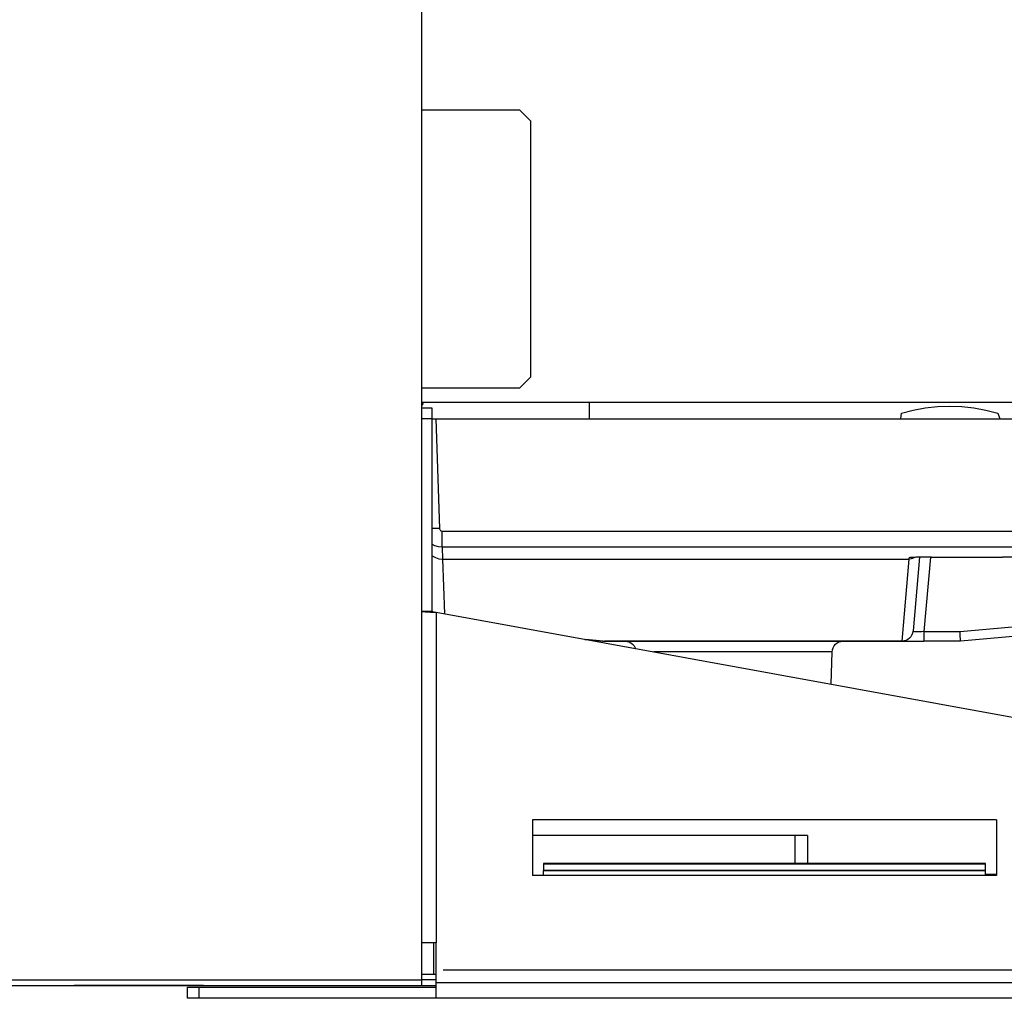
# Model space of a CAD drawing. Header units: millimetres. Extents: x 0 to 39025, y -31299 to 8400.
# Tile 340 of 373: x 17368 to 17546, y 1460 to 1638. Entities that reach past the tile are written whole.
import ezdxf

# ---------------------------------------------------------------- set-up
doc = ezdxf.new("R2010")
doc.units = ezdxf.units.MM
doc.header["$PDSIZE"] = -1
doc.layers.add('DIMENZIJE', color=4, linetype='Continuous')
doc.styles.add('SLDTEXTSTYLE6', font='txt')
doc.dimstyles.new('SLDDIMSTYLE0', dxfattribs={"dimtxt": 3, "dimasz": 3.414889, "dimexe": 0, "dimexo": 0.0625, "dimgap": 0.75, "dimtad": 1, "dimdec": 0, "dimlfac": 20, "dimrnd": 1e-09, "dimzin": 12, "dimdsep": 46, "dimtxsty": 'SLDTEXTSTYLE6', "dimsah": 1, "dimcen": 0.09, "dimadec": 0, "dimazin": 3, "dimtfac": 1, "dimtdec": 0, "dimtofl": 0, "dimtmove": 0, "dimatfit": 3, "dimfxl": 1, "dimfrac": 2, "dimtolj": 1, "dimtzin": 12, "dimarcsym": 0})

# ---------------------------------------------------------------- blocks, each defined once
blk = doc.blocks.new('*U57')
at = {"lineweight": 25}
for points in [[(498.4, 16.45), (498.4, 16.45), (498.4, 557.15), (498.4, 557.15)], [(516.1, 173.8), (516.1, 173.8), (498.4, 173.8), (498.4, 173.8)], [(518.1, 171.79), (518.1, 171.79), (516.1, 173.8), (516.1, 173.8)], [(518.1, 125.55), (518.1, 125.55), (518.1, 171.79), (518.1, 171.79)], [(516.1, 123.55), (516.1, 123.55), (518.1, 125.55), (518.1, 125.55)], [(498.4, 123.55), (498.4, 123.55), (516.1, 123.55), (516.1, 123.55)], [(498.4, 120.93), (498.4, 120.93), (653.15, 120.93), (653.15, 120.93)], [(498.4, 119.92), (498.4, 119.92), (500.2, 119.92), (500.2, 119.92)], [(498.6, 120.94), (498.6, 120.94), (498.6, 120.73), (498.6, 120.73)], [(500.2, 119.92), (500.2, 119.92), (500.2, 117.91), (500.2, 117.91)], [(528.65, 120.93), (528.65, 120.93), (528.65, 117.91), (528.65, 117.91)], [(500.2, 117.91), (500.2, 117.91), (498.4, 117.91), (498.4, 117.91)], [(500.2, 117.91), (500.2, 117.91), (500.2, 83.07), (500.2, 83.07)], [(500.9, 117.91), (500.9, 117.91), (501.58, 98.09), (501.58, 98.09)], [(500.9, 117.91), (500.9, 117.91), (644.5, 117.91), (644.5, 117.91)], [(502.67, 117.91), (502.67, 117.91), (503.4, 117.94), (503.4, 117.94)], [(503.4, 117.91), (503.4, 117.91), (503.4, 117.94), (503.4, 117.94)], [(585.11, 117.91), (585.11, 117.91), (585.21, 118.94), (585.21, 118.94)], [(602.63, 118.94), (602.63, 118.94), (603, 117.91), (603, 117.91)], [(502.09, 97.61), (502.09, 97.61), (643.32, 97.61), (643.32, 97.61)], [(643.32, 94.7), (643.32, 94.7), (502.09, 94.7), (502.09, 94.7)], [(502.09, 94.7), (502.09, 94.7), (502.16, 92.56), (502.16, 92.56)], [(586.6, 92.56), (586.6, 92.56), (586.62, 92.81), (586.62, 92.81)], [(586.96, 92.84), (586.96, 92.84), (586.62, 92.81), (586.62, 92.81)], [(588.46, 92.9), (588.46, 92.9), (587.3, 79.55), (587.3, 79.55)], [(590.45, 92.92), (590.45, 92.92), (589.27, 79.44), (589.27, 79.44)], [(590.62, 92.92), (590.62, 92.92), (603.47, 92.92), (603.47, 92.92)], [(590.62, 92.92), (590.62, 92.92), (603.47, 92.92), (603.47, 92.92)], [(590.62, 92.92), (590.62, 92.92), (590.62, 92.92), (590.62, 92.92)], [(603.47, 92.92), (603.47, 92.92), (603.47, 92.92), (603.47, 92.92)], [(502.16, 92.56), (502.16, 92.56), (586.6, 92.56), (586.6, 92.56)], [(502.16, 92.56), (502.16, 92.56), (502.16, 92.56), (502.16, 92.56)], [(502.16, 92.56), (502.16, 92.56), (502.51, 82.65), (502.51, 82.65)], [(585.31, 77.71), (585.31, 77.71), (586.6, 92.56), (586.6, 92.56)], [(586.6, 92.56), (586.6, 92.56), (586.6, 92.56), (586.6, 92.56)], [(500.2, 83.07), (500.2, 83.07), (498.4, 83.07), (498.4, 83.07)], [(501, 82.93), (501, 82.93), (501, 23.14), (501, 23.14)], [(501, 82.93), (501, 82.93), (652.65, 55.3), (652.65, 55.3)], [(595.81, 79.44), (595.81, 79.44), (608.65, 80.57), (608.65, 80.57)], [(589.27, 79.44), (589.27, 79.44), (595.81, 79.44), (595.81, 79.44)], [(608.82, 78.85), (608.82, 78.85), (595.9, 77.71), (595.9, 77.71)], [(527.92, 78.02), (527.92, 78.02), (531.45, 77.71), (531.45, 77.71)], [(531.15, 77.73), (531.15, 77.73), (528.1, 77.99), (528.1, 77.99)], [(531.45, 77.71), (531.45, 77.71), (585.31, 77.71), (585.31, 77.71)], [(531.45, 77.71), (531.45, 77.71), (531.45, 77.71), (531.45, 77.71)], [(585.31, 77.71), (585.31, 77.71), (531.45, 77.71), (531.45, 77.71)], [(585.31, 77.71), (585.31, 77.71), (585.31, 77.71), (585.31, 77.71)], [(595.9, 77.71), (595.9, 77.71), (589.27, 77.71), (589.27, 77.71)], [(572.5, 69.9), (572.5, 69.9), (572.65, 75.75), (572.65, 75.75)], [(602.4, 45.36), (602.4, 45.36), (518.4, 45.36), (518.4, 45.36)], [(518.4, 45.36), (518.4, 45.36), (518.4, 35.31), (518.4, 35.31)], [(602.4, 45.36), (602.4, 45.36), (602.4, 35.31), (602.4, 35.31)], [(565.9, 42.53), (565.9, 42.53), (518.4, 42.53), (518.4, 42.53)], [(565.9, 42.53), (565.9, 42.53), (565.9, 37.5), (565.9, 37.5)], [(568.2, 42.53), (568.2, 42.53), (568.2, 37.5), (568.2, 37.5)], [(600.4, 37.5), (600.4, 37.5), (520.4, 37.5), (520.4, 37.5)], [(600.4, 37.37), (600.4, 37.37), (520.4, 37.37), (520.4, 37.37)], [(520.4, 37.37), (520.4, 37.37), (520.4, 36.21), (520.4, 36.21)], [(600.4, 36.21), (600.4, 36.21), (520.4, 36.21), (520.4, 36.21)], [(520.4, 36.2), (520.4, 36.2), (600.4, 36.2), (600.4, 36.2)], [(520.4, 35.31), (520.4, 35.31), (520.4, 36.2), (520.4, 36.2)], [(600.4, 36.21), (600.4, 36.21), (600.4, 37.37), (600.4, 37.37)], [(600.4, 35.31), (600.4, 35.31), (600.4, 36.2), (600.4, 36.2)], [(602.4, 35.31), (602.4, 35.31), (518.4, 35.31), (518.4, 35.31)], [(602.4, 35.5), (602.4, 35.5), (600.4, 35.5), (600.4, 35.5)], [(500.5, 23.14), (500.5, 23.14), (500.5, 17.4), (500.5, 17.4)], [(501, 15.89), (501, 15.89), (501, 23.14), (501, 23.14)], [(2, 16.45), (2, 16.45), (498.4, 16.45), (498.4, 16.45)], [(501, 16.45), (501, 16.45), (498.4, 16.45), (498.4, 16.45)], [(501, 17.4), (501, 17.4), (500.5, 17.4), (500.5, 17.4)], [(2, 15.39), (2, 15.39), (498.4, 15.39), (498.4, 15.39)], [(64.16, 15.39), (64.16, 15.39), (492.6, 15.39), (492.6, 15.39)], [(456, 13.08), (456, 13.08), (456, 15.09), (456, 15.09)], [(456, 15.09), (456, 15.09), (458, 15.09), (458, 15.09)], [(458, 15.09), (458, 15.09), (458, 13.08), (458, 13.08)], [(458, 15.09), (458, 15.09), (501, 15.09), (501, 15.09)], [(492.6, 15.39), (492.6, 15.39), (495.1, 15.39), (495.1, 15.39)], [(498.4, 15.39), (498.4, 15.39), (501, 15.39), (501, 15.39)], [(652.65, 15.89), (652.65, 15.89), (501, 15.89), (501, 15.89)], [(458, 13.08), (458, 13.08), (456, 13.08), (456, 13.08)], [(501, 13.08), (501, 13.08), (458, 13.08), (458, 13.08)], [(652.65, 13.08), (652.65, 13.08), (501, 13.08), (501, 13.08)]]:
    blk.add_open_spline(points, degree=3, dxfattribs=at)
for points, knots in [([(498.4, 120.33), (498.4, 120.33), (498.45, 120.38), (498.45, 120.38), (498.45, 120.38), (498.52, 120.45), (498.52, 120.45), (498.52, 120.45), (498.56, 120.54), (498.56, 120.54), (498.56, 120.54), (498.59, 120.63), (498.59, 120.63), (498.59, 120.63), (498.6, 120.73), (498.6, 120.73)], [0, 0, 0, 0, 1, 1, 1, 2, 2, 2, 3, 3, 3, 4, 4, 4, 5, 5, 5, 5]), ([(585.21, 118.94), (585.21, 118.94), (587.34, 119.5), (587.34, 119.5), (587.34, 119.5), (589.52, 119.91), (589.52, 119.91), (589.52, 119.91), (591.71, 120.16), (591.71, 120.16), (591.71, 120.16), (593.92, 120.24), (593.92, 120.24), (593.92, 120.24), (596.13, 120.16), (596.13, 120.16), (596.13, 120.16), (598.32, 119.91), (598.32, 119.91), (598.32, 119.91), (600.5, 119.5), (600.5, 119.5), (600.5, 119.5), (602.63, 118.94), (602.63, 118.94)], [0, 0, 0, 0, 1, 1, 1, 2, 2, 2, 3, 3, 3, 4, 4, 4, 5, 5, 5, 6, 6, 6, 7, 7, 7, 8, 8, 8, 8]), ([(500.2, 117.91), (500.2, 117.91), (500.31, 117.91), (500.31, 117.91), (500.31, 117.91), (500.9, 117.91), (500.9, 117.91)], [0, 0, 0, 0, 1, 1, 1, 2, 2, 2, 2]), ([(594.33, 117.91), (594.33, 117.91), (594.57, 117.93), (594.57, 117.93), (594.57, 117.93), (595.5, 117.91), (595.5, 117.91)], [0, 0, 0, 0, 1, 1, 1, 2, 2, 2, 2]), ([(501.58, 98.09), (501.58, 98.09), (501.01, 98.08), (501.01, 98.08), (501.01, 98.08), (500.44, 98.06), (500.44, 98.06), (500.44, 98.06), (500.2, 98.06), (500.2, 98.06)], [0, 0, 0, 0, 1, 1, 1, 2, 2, 2, 3, 3, 3, 3]), ([(501.58, 98.09), (501.58, 98.09), (501.6, 98), (501.6, 98), (501.6, 98), (501.63, 97.91), (501.63, 97.91), (501.63, 97.91), (501.68, 97.82), (501.68, 97.82), (501.68, 97.82), (501.74, 97.75), (501.74, 97.75), (501.74, 97.75), (501.82, 97.69), (501.82, 97.69), (501.82, 97.69), (501.9, 97.65), (501.9, 97.65), (501.9, 97.65), (501.99, 97.62), (501.99, 97.62), (501.99, 97.62), (502.09, 97.61), (502.09, 97.61)], [0, 0, 0, 0, 1, 1, 1, 2, 2, 2, 3, 3, 3, 4, 4, 4, 5, 5, 5, 6, 6, 6, 7, 7, 7, 8, 8, 8, 8]), ([(502.09, 94.7), (502.09, 94.7), (502.09, 94.77), (502.09, 94.77), (502.09, 94.77), (502.09, 94.94), (502.09, 94.94), (502.09, 94.94), (502.09, 95.21), (502.09, 95.21), (502.09, 95.21), (502.09, 95.58), (502.09, 95.58), (502.09, 95.58), (502.09, 96.01), (502.09, 96.01), (502.09, 96.01), (502.09, 96.5), (502.09, 96.5), (502.09, 96.5), (502.09, 97.04), (502.09, 97.04), (502.09, 97.04), (502.09, 97.61), (502.09, 97.61)], [0, 0, 0, 0, 1, 1, 1, 2, 2, 2, 3, 3, 3, 4, 4, 4, 5, 5, 5, 6, 6, 6, 7, 7, 7, 8, 8, 8, 8]), ([(502.09, 94.7), (502.09, 94.7), (501.42, 94.77), (501.42, 94.77), (501.42, 94.77), (500.77, 94.96), (500.77, 94.96), (500.77, 94.96), (500.2, 95.26), (500.2, 95.26)], [0, 0, 0, 0, 1, 1, 1, 2, 2, 2, 3, 3, 3, 3]), ([(500.2, 93.16), (500.2, 93.16), (500.26, 93.13), (500.26, 93.13), (500.26, 93.13), (500.85, 92.82), (500.85, 92.82), (500.85, 92.82), (501.49, 92.63), (501.49, 92.63), (501.49, 92.63), (502.16, 92.56), (502.16, 92.56)], [0, 0, 0, 0, 1, 1, 1, 2, 2, 2, 3, 3, 3, 4, 4, 4, 4]), ([(587.69, 92.88), (587.69, 92.88), (587.65, 92.86), (587.65, 92.86), (587.65, 92.86), (587.32, 92.7), (587.32, 92.7), (587.32, 92.7), (586.97, 92.6), (586.97, 92.6), (586.97, 92.6), (586.6, 92.56), (586.6, 92.56)], [0, 0, 0, 0, 1, 1, 1, 2, 2, 2, 3, 3, 3, 4, 4, 4, 4]), ([(587.44, 92.87), (587.44, 92.87), (587.29, 92.87), (587.29, 92.87), (587.29, 92.87), (586.93, 92.85), (586.93, 92.85), (586.93, 92.85), (586.7, 92.83), (586.7, 92.83), (586.7, 92.83), (586.62, 92.81), (586.62, 92.81)], [0, 0, 0, 0, 1, 1, 1, 2, 2, 2, 3, 3, 3, 4, 4, 4, 4]), ([(586.95, 92.85), (586.95, 92.85), (586.98, 92.85), (586.98, 92.85), (586.98, 92.85), (587.15, 92.86), (587.15, 92.86), (587.15, 92.86), (587.52, 92.87), (587.52, 92.87)], [0, 0, 0, 0, 1, 1, 1, 2, 2, 2, 3, 3, 3, 3]), ([(590.62, 92.92), (590.62, 92.92), (589.84, 92.92), (589.84, 92.92), (589.84, 92.92), (589.09, 92.91), (589.09, 92.91), (589.09, 92.91), (588.4, 92.9), (588.4, 92.9), (588.4, 92.9), (587.8, 92.89), (587.8, 92.89), (587.8, 92.89), (587.44, 92.87), (587.44, 92.87)], [0, 0, 0, 0, 1, 1, 1, 2, 2, 2, 3, 3, 3, 4, 4, 4, 5, 5, 5, 5]), ([(606.73, 92.88), (606.73, 92.88), (606.41, 92.89), (606.41, 92.89), (606.41, 92.89), (605.78, 92.9), (605.78, 92.9), (605.78, 92.9), (605.07, 92.91), (605.07, 92.91), (605.07, 92.91), (604.28, 92.92), (604.28, 92.92), (604.28, 92.92), (603.47, 92.92), (603.47, 92.92)], [0, 0, 0, 0, 1, 1, 1, 2, 2, 2, 3, 3, 3, 4, 4, 4, 5, 5, 5, 5]), ([(498.4, 83.07), (498.4, 83.07), (498.42, 83.07), (498.42, 83.07), (498.42, 83.07), (498.67, 83.05), (498.67, 83.05), (498.67, 83.05), (499.02, 83.03), (499.02, 83.03), (499.02, 83.03), (499.45, 83.01), (499.45, 83.01), (499.45, 83.01), (499.93, 82.98), (499.93, 82.98), (499.93, 82.98), (500.46, 82.96), (500.46, 82.96), (500.46, 82.96), (501, 82.93), (501, 82.93)], [0, 0, 0, 0, 1, 1, 1, 2, 2, 2, 3, 3, 3, 4, 4, 4, 5, 5, 5, 6, 6, 6, 7, 7, 7, 7]), ([(500.2, 83.07), (500.2, 83.07), (500.22, 83.07), (500.22, 83.07), (500.22, 83.07), (500.27, 83.07), (500.27, 83.07), (500.27, 83.07), (500.34, 83.05), (500.34, 83.05), (500.34, 83.05), (500.43, 83.03), (500.43, 83.03), (500.43, 83.03), (500.55, 83.01), (500.55, 83.01), (500.55, 83.01), (500.7, 82.98), (500.7, 82.98), (500.7, 82.98), (500.84, 82.96), (500.84, 82.96), (500.84, 82.96), (501, 82.93), (501, 82.93)], [0, 0, 0, 0, 1, 1, 1, 2, 2, 2, 3, 3, 3, 4, 4, 4, 5, 5, 5, 6, 6, 6, 7, 7, 7, 8, 8, 8, 8]), ([(587.3, 79.55), (587.3, 79.55), (587.23, 79.18), (587.23, 79.18), (587.23, 79.18), (587.1, 78.83), (587.1, 78.83), (587.1, 78.83), (586.91, 78.51), (586.91, 78.51), (586.91, 78.51), (586.66, 78.24), (586.66, 78.24), (586.66, 78.24), (586.36, 78.02), (586.36, 78.02), (586.36, 78.02), (586.03, 77.85), (586.03, 77.85), (586.03, 77.85), (585.67, 77.75), (585.67, 77.75), (585.67, 77.75), (585.31, 77.71), (585.31, 77.71)], [0, 0, 0, 0, 1, 1, 1, 2, 2, 2, 3, 3, 3, 4, 4, 4, 5, 5, 5, 6, 6, 6, 7, 7, 7, 8, 8, 8, 8]), ([(587.3, 79.54), (587.3, 79.54), (587.23, 79.18), (587.23, 79.18), (587.23, 79.18), (587.1, 78.83), (587.1, 78.83), (587.1, 78.83), (586.91, 78.51), (586.91, 78.51), (586.91, 78.51), (586.66, 78.24), (586.66, 78.24), (586.66, 78.24), (586.36, 78.01), (586.36, 78.01), (586.36, 78.01), (586.03, 77.85), (586.03, 77.85), (586.03, 77.85), (585.67, 77.75), (585.67, 77.75), (585.67, 77.75), (585.31, 77.71), (585.31, 77.71)], [0, 0, 0, 0, 1, 1, 1, 2, 2, 2, 3, 3, 3, 4, 4, 4, 5, 5, 5, 6, 6, 6, 7, 7, 7, 8, 8, 8, 8]), ([(589.27, 79.44), (589.27, 79.44), (588.88, 79.41), (588.88, 79.41), (588.88, 79.41), (588.51, 79.39), (588.51, 79.39), (588.51, 79.39), (588.16, 79.39), (588.16, 79.39), (588.16, 79.39), (587.87, 79.4), (587.87, 79.4), (587.87, 79.4), (587.62, 79.42), (587.62, 79.42), (587.62, 79.42), (587.44, 79.45), (587.44, 79.45), (587.44, 79.45), (587.33, 79.49), (587.33, 79.49), (587.33, 79.49), (587.3, 79.54), (587.3, 79.54)], [0, 0, 0, 0, 1, 1, 1, 2, 2, 2, 3, 3, 3, 4, 4, 4, 5, 5, 5, 6, 6, 6, 7, 7, 7, 8, 8, 8, 8]), ([(589.27, 79.44), (589.27, 79.44), (589.27, 79.09), (589.27, 79.09), (589.27, 79.09), (589.27, 78.76), (589.27, 78.76), (589.27, 78.76), (589.27, 78.46), (589.27, 78.46), (589.27, 78.46), (589.27, 78.2), (589.27, 78.2), (589.27, 78.2), (589.27, 78), (589.27, 78), (589.27, 78), (589.27, 77.84), (589.27, 77.84), (589.27, 77.84), (589.27, 77.74), (589.27, 77.74), (589.27, 77.74), (589.27, 77.71), (589.27, 77.71)], [0, 0, 0, 0, 1, 1, 1, 2, 2, 2, 3, 3, 3, 4, 4, 4, 5, 5, 5, 6, 6, 6, 7, 7, 7, 8, 8, 8, 8]), ([(595.9, 77.71), (595.9, 77.71), (595.9, 77.74), (595.9, 77.74), (595.9, 77.74), (595.89, 77.84), (595.89, 77.84), (595.89, 77.84), (595.88, 78), (595.88, 78), (595.88, 78), (595.87, 78.2), (595.87, 78.2), (595.87, 78.2), (595.86, 78.46), (595.86, 78.46), (595.86, 78.46), (595.85, 78.76), (595.85, 78.76), (595.85, 78.76), (595.83, 79.09), (595.83, 79.09), (595.83, 79.09), (595.81, 79.44), (595.81, 79.44)], [0, 0, 0, 0, 1, 1, 1, 2, 2, 2, 3, 3, 3, 4, 4, 4, 5, 5, 5, 6, 6, 6, 7, 7, 7, 8, 8, 8, 8]), ([(531.15, 77.73), (531.15, 77.73), (531.18, 77.72), (531.18, 77.72), (531.18, 77.72), (531.22, 77.72), (531.22, 77.72), (531.22, 77.72), (531.26, 77.72), (531.26, 77.72), (531.26, 77.72), (531.3, 77.71), (531.3, 77.71), (531.3, 77.71), (531.34, 77.71), (531.34, 77.71), (531.34, 77.71), (531.37, 77.71), (531.37, 77.71), (531.37, 77.71), (531.42, 77.71), (531.42, 77.71), (531.42, 77.71), (531.45, 77.71), (531.45, 77.71)], [0, 0, 0, 0, 1, 1, 1, 2, 2, 2, 3, 3, 3, 4, 4, 4, 5, 5, 5, 6, 6, 6, 7, 7, 7, 8, 8, 8, 8]), ([(531.15, 77.73), (531.15, 77.73), (531.18, 77.72), (531.18, 77.72), (531.18, 77.72), (531.22, 77.72), (531.22, 77.72), (531.22, 77.72), (531.26, 77.71), (531.26, 77.71), (531.26, 77.71), (531.3, 77.71), (531.3, 77.71), (531.3, 77.71), (531.34, 77.71), (531.34, 77.71), (531.34, 77.71), (531.37, 77.71), (531.37, 77.71), (531.37, 77.71), (531.42, 77.71), (531.42, 77.71), (531.42, 77.71), (531.45, 77.71), (531.45, 77.71)], [0, 0, 0, 0, 1, 1, 1, 2, 2, 2, 3, 3, 3, 4, 4, 4, 5, 5, 5, 6, 6, 6, 7, 7, 7, 8, 8, 8, 8]), ([(535.15, 77.71), (535.15, 77.71), (535.54, 77.67), (535.54, 77.67), (535.54, 77.67), (535.9, 77.56), (535.9, 77.56), (535.9, 77.56), (536.25, 77.38), (536.25, 77.38), (536.25, 77.38), (536.54, 77.14), (536.54, 77.14), (536.54, 77.14), (536.8, 76.85), (536.8, 76.85), (536.8, 76.85), (536.98, 76.51), (536.98, 76.51), (536.98, 76.51), (537.04, 76.36), (537.04, 76.36)], [0, 0, 0, 0, 1, 1, 1, 2, 2, 2, 3, 3, 3, 4, 4, 4, 5, 5, 5, 6, 6, 6, 7, 7, 7, 7]), ([(572.65, 75.75), (572.65, 75.75), (572.7, 76.14), (572.7, 76.14), (572.7, 76.14), (572.82, 76.51), (572.82, 76.51), (572.82, 76.51), (573.01, 76.85), (573.01, 76.85), (573.01, 76.85), (573.25, 77.14), (573.25, 77.14), (573.25, 77.14), (573.55, 77.38), (573.55, 77.38), (573.55, 77.38), (573.9, 77.56), (573.9, 77.56), (573.9, 77.56), (574.26, 77.67), (574.26, 77.67), (574.26, 77.67), (574.65, 77.71), (574.65, 77.71)], [0, 0, 0, 0, 1, 1, 1, 2, 2, 2, 3, 3, 3, 4, 4, 4, 5, 5, 5, 6, 6, 6, 7, 7, 7, 8, 8, 8, 8]), ([(585.31, 77.71), (585.31, 77.71), (585.38, 77.71), (585.38, 77.71), (585.38, 77.71), (585.61, 77.71), (585.61, 77.71), (585.61, 77.71), (585.98, 77.71), (585.98, 77.71), (585.98, 77.71), (586.46, 77.71), (586.46, 77.71), (586.46, 77.71), (587.06, 77.71), (587.06, 77.71), (587.06, 77.71), (587.75, 77.71), (587.75, 77.71), (587.75, 77.71), (588.49, 77.71), (588.49, 77.71), (588.49, 77.71), (589.27, 77.71), (589.27, 77.71)], [0, 0, 0, 0, 1, 1, 1, 2, 2, 2, 3, 3, 3, 4, 4, 4, 5, 5, 5, 6, 6, 6, 7, 7, 7, 8, 8, 8, 8]), ([(554.9, 75.75), (554.9, 75.75), (552.38, 75.75), (552.38, 75.75), (552.38, 75.75), (549.9, 75.75), (549.9, 75.75), (549.9, 75.75), (547.53, 75.75), (547.53, 75.75), (547.53, 75.75), (545.31, 75.75), (545.31, 75.75), (545.31, 75.75), (543.28, 75.75), (543.28, 75.75), (543.28, 75.75), (541.49, 75.75), (541.49, 75.75), (541.49, 75.75), (540.38, 75.75), (540.38, 75.75)], [0, 0, 0, 0, 1, 1, 1, 2, 2, 2, 3, 3, 3, 4, 4, 4, 5, 5, 5, 6, 6, 6, 7, 7, 7, 7]), ([(572.65, 75.75), (572.65, 75.75), (572.47, 75.75), (572.47, 75.75), (572.47, 75.75), (571.93, 75.75), (571.93, 75.75), (571.93, 75.75), (571.05, 75.75), (571.05, 75.75), (571.05, 75.75), (569.83, 75.75), (569.83, 75.75), (569.83, 75.75), (568.32, 75.75), (568.32, 75.75), (568.32, 75.75), (566.52, 75.75), (566.52, 75.75), (566.52, 75.75), (564.5, 75.75), (564.5, 75.75), (564.5, 75.75), (562.28, 75.75), (562.28, 75.75), (562.28, 75.75), (559.9, 75.75), (559.9, 75.75), (559.9, 75.75), (557.43, 75.75), (557.43, 75.75), (557.43, 75.75), (554.9, 75.75), (554.9, 75.75)], [0, 0, 0, 0, 1, 1, 1, 2, 2, 2, 3, 3, 3, 4, 4, 4, 5, 5, 5, 6, 6, 6, 7, 7, 7, 8, 8, 8, 9, 9, 9, 10, 10, 10, 11, 11, 11, 11]), ([(568.2, 42.53), (568.2, 42.53), (568.15, 42.53), (568.15, 42.53), (568.15, 42.53), (568.03, 42.53), (568.03, 42.53), (568.03, 42.53), (567.81, 42.53), (567.81, 42.53), (567.81, 42.53), (567.53, 42.53), (567.53, 42.53), (567.53, 42.53), (567.18, 42.53), (567.18, 42.53), (567.18, 42.53), (566.78, 42.53), (566.78, 42.53), (566.78, 42.53), (566.35, 42.53), (566.35, 42.53), (566.35, 42.53), (565.9, 42.53), (565.9, 42.53)], [0, 0, 0, 0, 1, 1, 1, 2, 2, 2, 3, 3, 3, 4, 4, 4, 5, 5, 5, 6, 6, 6, 7, 7, 7, 8, 8, 8, 8]), ([(520.4, 37.5), (520.4, 37.5), (520.4, 37.5), (520.4, 37.5), (520.4, 37.5), (520.4, 37.46), (520.4, 37.46), (520.4, 37.46), (520.4, 37.37), (520.4, 37.37)], [0, 0, 0, 0, 1, 1, 1, 2, 2, 2, 3, 3, 3, 3]), ([(600.4, 37.37), (600.4, 37.37), (600.4, 37.46), (600.4, 37.46), (600.4, 37.46), (600.4, 37.5), (600.4, 37.5)], [0, 0, 0, 0, 1, 1, 1, 2, 2, 2, 2]), ([(501, 23.14), (501, 23.14), (500.46, 23.14), (500.46, 23.14), (500.46, 23.14), (499.93, 23.14), (499.93, 23.14), (499.93, 23.14), (499.45, 23.14), (499.45, 23.14), (499.45, 23.14), (499.02, 23.14), (499.02, 23.14), (499.02, 23.14), (498.67, 23.14), (498.67, 23.14), (498.67, 23.14), (498.42, 23.14), (498.42, 23.14), (498.42, 23.14), (498.4, 23.14), (498.4, 23.14)], [0, 0, 0, 0, 1, 1, 1, 2, 2, 2, 3, 3, 3, 4, 4, 4, 5, 5, 5, 6, 6, 6, 7, 7, 7, 7]), ([(500.5, 17.4), (500.5, 17.4), (500.05, 17.4), (500.05, 17.4), (500.05, 17.4), (499.62, 17.4), (499.62, 17.4), (499.62, 17.4), (499.22, 17.4), (499.22, 17.4), (499.22, 17.4), (498.88, 17.4), (498.88, 17.4), (498.88, 17.4), (498.59, 17.4), (498.59, 17.4), (498.59, 17.4), (498.4, 17.4), (498.4, 17.4)], [0, 0, 0, 0, 1, 1, 1, 2, 2, 2, 3, 3, 3, 4, 4, 4, 5, 5, 5, 6, 6, 6, 6]), ([(498.4, 15.39), (498.4, 15.39), (498.4, 15.48), (498.4, 15.48), (498.4, 15.48), (498.4, 15.7), (498.4, 15.7), (498.4, 15.7), (498.4, 16.04), (498.4, 16.04), (498.4, 16.04), (498.4, 16.45), (498.4, 16.45)], [0, 0, 0, 0, 1, 1, 1, 2, 2, 2, 3, 3, 3, 4, 4, 4, 4]), ([(458.85, 15.38), (458.85, 15.38), (458.67, 15.38), (458.67, 15.38), (458.67, 15.38), (458.13, 15.38), (458.13, 15.38), (458.13, 15.38), (457.24, 15.38), (457.24, 15.38), (457.24, 15.38), (456.03, 15.38), (456.03, 15.38), (456.03, 15.38), (454.53, 15.38), (454.53, 15.38), (454.53, 15.38), (452.77, 15.38), (452.77, 15.38), (452.77, 15.38), (450.8, 15.38), (450.8, 15.38), (450.8, 15.38), (448.66, 15.38), (448.66, 15.38), (448.66, 15.38), (446.41, 15.38), (446.41, 15.38), (446.41, 15.38), (444.1, 15.38), (444.1, 15.38), (444.1, 15.38), (441.8, 15.38), (441.8, 15.38), (441.8, 15.38), (439.55, 15.39), (439.55, 15.39), (439.55, 15.39), (437.41, 15.39), (437.41, 15.39), (437.41, 15.39), (435.48, 15.39), (435.48, 15.39)], [0, 0, 0, 0, 1, 1, 1, 2, 2, 2, 3, 3, 3, 4, 4, 4, 5, 5, 5, 6, 6, 6, 7, 7, 7, 8, 8, 8, 9, 9, 9, 10, 10, 10, 11, 11, 11, 12, 12, 12, 13, 13, 13, 14, 14, 14, 14]), ([(452.73, 15.39), (452.73, 15.39), (452.77, 15.39), (452.77, 15.39), (452.77, 15.39), (454.53, 15.39), (454.53, 15.39), (454.53, 15.39), (456.03, 15.39), (456.03, 15.39), (456.03, 15.39), (457.24, 15.38), (457.24, 15.38), (457.24, 15.38), (458.13, 15.38), (458.13, 15.38), (458.13, 15.38), (458.67, 15.38), (458.67, 15.38), (458.67, 15.38), (458.85, 15.38), (458.85, 15.38)], [0, 0, 0, 0, 1, 1, 1, 2, 2, 2, 3, 3, 3, 4, 4, 4, 5, 5, 5, 6, 6, 6, 7, 7, 7, 7]), ([(501, 13.08), (501, 13.08), (501, 13.14), (501, 13.14), (501, 13.14), (501, 13.3), (501, 13.3), (501, 13.3), (501, 13.55), (501, 13.55), (501, 13.55), (501, 13.91), (501, 13.91), (501, 13.91), (501, 14.33), (501, 14.33), (501, 14.33), (501, 14.82), (501, 14.82), (501, 14.82), (501, 15.35), (501, 15.35), (501, 15.35), (501, 15.89), (501, 15.89)], [0, 0, 0, 0, 1, 1, 1, 2, 2, 2, 3, 3, 3, 4, 4, 4, 5, 5, 5, 6, 6, 6, 7, 7, 7, 8, 8, 8, 8])]:
    blk.add_open_spline(points, degree=3, knots=knots, dxfattribs=at)
blk = doc.blocks.new('*D105')
at = {"layer": 'Defpoints', "color": 0, "transparency": 16777216}
for p in [(17490.78, 1876.16), (17443.38, 1465.57), (17894.27, 1465.57)]:
    blk.add_point(p, dxfattribs=at)
at = {"layer": 'DIMENZIJE', "color": 0, "lineweight": -2, "transparency": 16777216}
for p, q in [((17492.03, 1876.16), (17914.27, 1876.16)), ((17894.27, 1807.86), (17894.27, 1533.86)), ((17444.63, 1465.57), (17914.27, 1465.57))]:
    blk.add_line(p, q, dxfattribs=at)
at = {"layer": 'DIMENZIJE', "color": 0, "transparency": 16777216}
for points in [[(17882.88, 1807.86), (17905.65, 1807.86), (17894.27, 1876.16)], [(17882.88, 1533.86), (17905.65, 1533.86), (17894.27, 1465.57)]]:
    blk.add_solid(points, dxfattribs=at)
at = {"layer": 'DIMENZIJE', "color": 0, "transparency": 16777216, "insert": (17849.27, 1670.86), "char_height": 60, "attachment_point": 5, "rotation": 90, "style": 'SLDTEXTSTYLE6'}
blk.add_mtext('\\A1;411', dxfattribs=at)
blk = doc.blocks.new('*D106')
at = {"layer": 'Defpoints', "color": 0, "transparency": 16777216}
for p in [(17491.78, 1935.46), (18095.83, 1935.46), (17443.38, 1465.57)]:
    blk.add_point(p, dxfattribs=at)
at = {"layer": 'DIMENZIJE', "color": 0, "lineweight": -2, "transparency": 16777216}
for p, q in [((17493.03, 1935.46), (18115.83, 1935.46)), ((18095.83, 1533.86), (18095.83, 1867.16)), ((17444.63, 1465.57), (18115.83, 1465.57))]:
    blk.add_line(p, q, dxfattribs=at)
at = {"layer": 'DIMENZIJE', "color": 0, "transparency": 16777216}
for points in [[(18084.45, 1867.16), (18107.21, 1867.16), (18095.83, 1935.46)], [(18084.45, 1533.86), (18107.21, 1533.86), (18095.83, 1465.57)]]:
    blk.add_solid(points, dxfattribs=at)
at = {"layer": 'DIMENZIJE', "color": 0, "transparency": 16777216, "insert": (18049.97, 1700.51), "char_height": 60, "attachment_point": 5, "rotation": 90, "style": 'SLDTEXTSTYLE6'}
blk.add_mtext('\\A1;470', dxfattribs=at)

msp = doc.modelspace()

# ---------------------------------------------------------------- block references
at = {"color": 1}
msp.add_blockref('*U57', (16942.38, 1447.36), dxfattribs=at)

# ---------------------------------------------------------------- dimensions: what is measured, and where the dimension line sits
at = {"layer": 'DIMENZIJE'}
for base, p1, p2, picture, middle in [((18095.83, 1935.46), (17443.38, 1465.57), (17491.78, 1935.46), '*D106', (18049.97, 1700.51)), ((17894.27, 1465.57), (17490.78, 1876.16), (17443.38, 1465.57), '*D105', (17849.27, 1670.86))]:
    dim = msp.add_linear_dim(base=base, p1=p1, p2=p2, angle=90, dimstyle='SLDDIMSTYLE0', override={"dimscale": 20, "dimexe": 1, "dimlfac": 1, "dimdle": 1, "dimtofl": 1}, dxfattribs=at)
    dim.commit()
    dim.dimension.update_dxf_attribs({"geometry": picture, "text_midpoint": middle})

doc.saveas('drawing.dxf')
